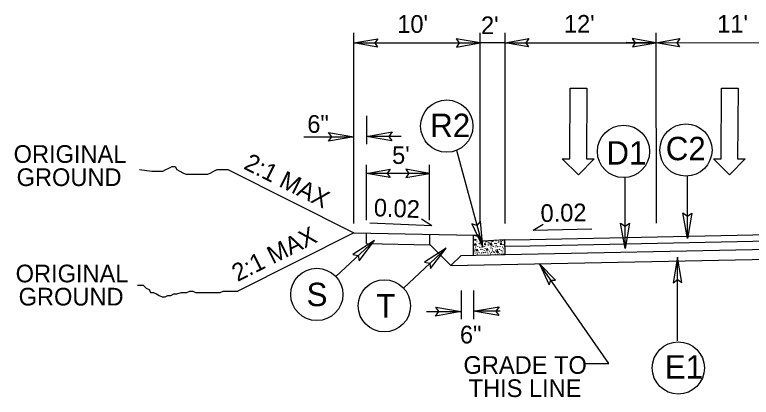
# Model space of a CAD drawing. Extents: x 1640342 to 1730599, y 538663 to 843747.
# Drawn here: x 1730457.3 to 1730515.7, y 539239.2 to 539269.5 of the extents above; entities that cross this region are included whole.
import ezdxf

# ---------------------------------------------------------------- set-up
doc = ezdxf.new("R2010")
doc.units = 0
for name, color, linetype in [('Default', 7, 'Continuous'), ('Prop Terminator CELL', 7, 'Continuous'), ('Typical Curb CELL', 7, 'Continuous'), ('Typical Hinge Slope Arterial CELL', 7, 'Continuous'), ('Typical Hinge Slope Interstate CELL', 7, 'Continuous'), ('Typical ID Circle CELL', 7, 'Continuous'), ('Typical Pavement Slope CELL', 7, 'Continuous'), ('Typical Pavement Slope Information CELL', 7, 'Continuous'), ('Typical Shoulder Slope CELL', 7, 'Continuous'), ('Typical Terminator CELL', 7, 'Continuous'), ('Typical Text General CELL', 7, 'Continuous'), ('Typical Text ID Circle CELL', 7, 'Continuous')]:
    doc.layers.add(name, color=color, linetype=linetype)

msp = doc.modelspace()

# ---------------------------------------------------------------- linework, layer by layer
at = {"layer": 'Default'}
for p, q in [((1730484.213, 539252.971), (1730484.213, 539268.061)), ((1730494.213, 539252.971), (1730494.213, 539268.061)), ((1730496.206, 539252.971), (1730496.191, 539268.061)), ((1730508.162, 539268.061), (1730508.177, 539252.983)), ((1730484.213, 539267.272), (1730494.214, 539267.272)), ((1730496.192, 539267.285), (1730494.214, 539267.272)), ((1730508.163, 539267.285), (1730519.163, 539267.296)), ((1730501.334, 539258.093), (1730501.364, 539263.689)), ((1730501.364, 539263.689), (1730502.683, 539263.682)), ((1730502.683, 539263.682), (1730502.653, 539258.086)), ((1730513.32, 539258.093), (1730513.35, 539263.689)), ((1730513.35, 539263.689), (1730514.669, 539263.682)), ((1730514.669, 539263.682), (1730514.639, 539258.086)), ((1730485.213, 539261.506), (1730485.213, 539259.246)), ((1730480.244, 539259.842), (1730484.213, 539259.842)), ((1730487.963, 539259.865), (1730485.213, 539259.865)), ((1730502.007, 539256.83), (1730500.735, 539258.096)), ((1730500.735, 539258.096), (1730501.334, 539258.093)), ((1730503.253, 539258.083), (1730502.007, 539256.83)), ((1730502.653, 539258.086), (1730503.253, 539258.083)), ((1730513.993, 539256.83), (1730512.72, 539258.096)), ((1730512.72, 539258.096), (1730513.32, 539258.093)), ((1730515.238, 539258.083), (1730513.993, 539256.83)), ((1730514.639, 539258.086), (1730515.238, 539258.083)), ((1730485.213, 539253.225), (1730485.213, 539257.627)), ((1730490.213, 539253.225), (1730490.213, 539257.627)), ((1730490.213, 539256.931), (1730485.213, 539256.931)), ((1730492.705, 539247.651), (1730492.705, 539245.391)), ((1730493.705, 539247.651), (1730493.705, 539245.391)), ((1730489.975, 539245.986), (1730492.705, 539245.986)), ((1730495.805, 539246.01), (1730493.705, 539246.01))]:
    msp.add_line(p, q, dxfattribs=at)
for points in [[(1730486.087, 539266.949), (1730484.213, 539267.272), (1730486.098, 539267.605), (1730485.858, 539267.272)], [(1730492.34, 539266.949), (1730494.214, 539267.272), (1730492.329, 539267.605), (1730492.569, 539267.272)], [(1730498.066, 539266.962), (1730496.192, 539267.285), (1730498.076, 539267.618), (1730497.837, 539267.285)], [(1730506.289, 539266.962), (1730508.163, 539267.285), (1730506.278, 539267.618), (1730506.518, 539267.285)], [(1730510.037, 539266.962), (1730508.163, 539267.285), (1730510.047, 539267.618), (1730509.808, 539267.285)], [(1730487.087, 539256.608), (1730485.213, 539256.931), (1730487.097, 539257.264), (1730486.858, 539256.931)], [(1730488.339, 539256.608), (1730490.213, 539256.931), (1730488.328, 539257.264), (1730488.568, 539256.931)]]:
    msp.add_lwpolyline(points, close=True, dxfattribs=at)
msp.add_lwpolyline([(1730496.192, 539267.285), (1730508.163, 539267.285), (1730505.791, 539267.295)], dxfattribs=at)
at = {"layer": 'Prop Terminator CELL'}
msp.add_lwpolyline([(1730500.193, 539248.467), (1730498.915, 539249.771), (1730499.68, 539248.1), (1730499.813, 539248.472)], close=True, dxfattribs=at)
at = {"layer": 'Typical Curb CELL'}
for p, q in [((1730493.681, 539252.047), (1730493.941, 539252.051)), ((1730493.705, 539250.453), (1730493.681, 539252.047)), ((1730493.723, 539251.669), (1730493.876, 539251.716)), ((1730493.861, 539251.626), (1730493.723, 539251.669)), ((1730493.876, 539251.716), (1730493.861, 539251.626)), ((1730494.184, 539251.804), (1730494.184, 539251.815)), ((1730496.185, 539251.669), (1730494.437, 539251.569)), ((1730496.202, 539250.503), (1730496.185, 539251.669)), ((1730493.854, 539251.353), (1730493.752, 539251.276)), ((1730493.752, 539251.276), (1730493.918, 539251.239)), ((1730493.918, 539251.239), (1730493.854, 539251.353)), ((1730494.594, 539251.42), (1730494.561, 539251.307)), ((1730494.561, 539251.307), (1730494.681, 539251.302)), ((1730494.681, 539251.302), (1730494.594, 539251.42)), ((1730495.101, 539251.372), (1730495, 539251.296)), ((1730495, 539251.296), (1730495.166, 539251.259)), ((1730495.166, 539251.259), (1730495.101, 539251.372)), ((1730495.841, 539251.44), (1730495.809, 539251.326)), ((1730495.809, 539251.326), (1730495.93, 539251.321)), ((1730495.93, 539251.321), (1730495.841, 539251.44)), ((1730493.987, 539250.904), (1730493.885, 539250.827)), ((1730493.885, 539250.827), (1730494.051, 539250.79)), ((1730494.051, 539250.79), (1730493.987, 539250.904)), ((1730494.792, 539250.96), (1730494.69, 539250.883)), ((1730494.69, 539250.883), (1730494.856, 539250.846)), ((1730494.856, 539250.846), (1730494.792, 539250.96)), ((1730495.598, 539250.791), (1730495.496, 539250.715)), ((1730495.496, 539250.715), (1730495.662, 539250.678)), ((1730495.662, 539250.678), (1730495.598, 539250.791))]:
    msp.add_line(p, q, dxfattribs=at)
for centre in [(1730493.696, 539251.937), (1730493.75, 539251.755), (1730493.912, 539251.974), (1730495.474, 539251.588), (1730495.845, 539251.622), (1730495.987, 539251.607), (1730493.84, 539251.096), (1730493.851, 539251.484), (1730493.97, 539251.536), (1730494.01, 539251.138), (1730494.149, 539251.374), (1730494.188, 539251.078), (1730494.226, 539251.569), (1730494.244, 539251.518), (1730494.244, 539251.193), (1730494.275, 539251.348), (1730494.359, 539251.109), (1730494.422, 539251.436), (1730494.449, 539251.538), (1730494.564, 539251.135), (1730494.615, 539250.991), (1730494.644, 539251.502), (1730494.725, 539251.069), (1730494.74, 539251.557), (1730494.772, 539251.304), (1730494.85, 539251.465), (1730494.869, 539251.26), (1730494.905, 539251.5), (1730494.924, 539251.403), (1730494.934, 539251.095), (1730495.088, 539251.115), (1730495.099, 539251.503), (1730495.218, 539251.555), (1730495.258, 539251.157), (1730495.397, 539251.393), (1730495.436, 539251.097), (1730495.492, 539251.538), (1730495.492, 539251.212), (1730495.523, 539251.367), (1730495.607, 539251.129), (1730495.67, 539251.455), (1730495.697, 539251.557), (1730495.812, 539251.155), (1730495.892, 539251.521), (1730495.973, 539251.089), (1730496.02, 539251.323), (1730496.083, 539250.988), (1730496.098, 539251.484), (1730496.117, 539251.279), (1730496.153, 539251.519), (1730496.172, 539251.423), (1730496.182, 539251.115), (1730493.754, 539250.791), (1730493.809, 539250.935), (1730493.82, 539250.627), (1730493.973, 539250.647), (1730494.02, 539250.535), (1730494.144, 539250.689), (1730494.19, 539250.566), (1730494.283, 539250.925), (1730494.321, 539250.629), (1730494.377, 539250.744), (1730494.409, 539250.898), (1730494.492, 539250.66), (1730494.56, 539250.848), (1730494.625, 539250.683), (1730494.675, 539250.563), (1730494.779, 539250.703), (1730494.846, 539250.594), (1730494.949, 539250.745), (1730495.059, 539250.563), (1730495.088, 539250.981), (1730495.127, 539250.685), (1730495.182, 539250.8), (1730495.214, 539250.955), (1730495.23, 539250.594), (1730495.298, 539250.716), (1730495.365, 539250.679), (1730495.42, 539250.823), (1730495.431, 539250.515), (1730495.575, 539250.891), (1730495.584, 539250.534), (1730495.745, 539250.922), (1730495.755, 539250.577), (1730495.894, 539250.813), (1730495.912, 539250.956), (1730495.933, 539250.517), (1730495.988, 539250.632), (1730496.02, 539250.786), (1730496.103, 539250.548)]:
    msp.add_circle(centre, 0.00801, dxfattribs=at)
for centre, start, end in [((1730493.945, 539251.811), 0.8814, 90.8814), ((1730494.423, 539251.808), 180.8814, 273.26586)]:
    msp.add_arc(centre, 0.239, start, end, dxfattribs=at)
at = {"layer": 'Typical Hinge Slope Arterial CELL'}
for p, q in [((1730474.22, 539257.232), (1730484.213, 539252.236)), ((1730484.213, 539252.236), (1730474.996, 539247.613))]:
    msp.add_line(p, q, dxfattribs=at)
msp.add_lwpolyline([(1730467.203, 539257.232), (1730468.187, 539257.11), (1730468.434, 539257.11), (1730468.803, 539257.11), (1730469.05, 539257.11), (1730469.296, 539257.232), (1730469.542, 539257.356), (1730469.788, 539257.479), (1730470.034, 539257.479), (1730470.158, 539257.232), (1730470.404, 539257.11), (1730470.65, 539256.986), (1730470.896, 539256.863), (1730471.143, 539256.863), (1730471.389, 539256.863), (1730471.635, 539256.863), (1730471.881, 539256.863), (1730472.127, 539256.863), (1730472.374, 539256.863), (1730472.62, 539256.863), (1730472.866, 539256.986), (1730473.112, 539257.11), (1730473.358, 539257.232), (1730473.728, 539257.232), (1730473.974, 539257.232), (1730474.22, 539257.232)], dxfattribs=at)
at = {"layer": 'Typical Hinge Slope Interstate CELL'}
msp.add_lwpolyline([(1730467.048, 539248.074), (1730467.278, 539248.074), (1730467.508, 539248.074), (1730467.739, 539247.843), (1730467.969, 539247.728), (1730468.085, 539247.497), (1730468.315, 539247.497), (1730468.545, 539247.383), (1730468.776, 539247.267), (1730469.006, 539247.151), (1730469.236, 539247.151), (1730469.467, 539247.267), (1730469.697, 539247.267), (1730469.928, 539247.383), (1730470.158, 539247.383), (1730470.504, 539247.497), (1730470.734, 539247.497), (1730470.965, 539247.497), (1730471.195, 539247.613), (1730471.425, 539247.613), (1730471.656, 539247.497), (1730471.886, 539247.497), (1730472.116, 539247.497), (1730472.347, 539247.497), (1730472.577, 539247.497), (1730472.923, 539247.497), (1730473.268, 539247.497), (1730473.614, 539247.497), (1730473.844, 539247.613), (1730474.189, 539247.613), (1730474.535, 539247.613), (1730474.996, 539247.613)], dxfattribs=at)
at = {"layer": 'Typical ID Circle CELL'}
for p, q in [((1730492.357, 539258.766), (1730494.428, 539251.099)), ((1730505.715, 539250.985), (1730505.715, 539256.611)), ((1730510.652, 539251.78), (1730510.652, 539256.722)), ((1730482.783, 539248.759), (1730485.847, 539251.621)), ((1730488.139, 539247.855), (1730491.523, 539251.016)), ((1730509.878, 539243.672), (1730509.878, 539250.294))]:
    msp.add_line(p, q, dxfattribs=at)
for centre in [(1730491.574, 539260.683), (1730505.589, 539258.678), (1730510.537, 539258.785), (1730481.269, 539247.346), (1730486.625, 539246.442), (1730509.934, 539241.519)]:
    msp.add_circle(centre, 2.071, dxfattribs=at)
at = {"layer": 'Typical Pavement Slope CELL'}
for p, q in [((1730498.185, 539251.709), (1730526.163, 539252.268)), ((1730496.185, 539251.669), (1730498.185, 539251.709)), ((1730498.195, 539251.209), (1730526.163, 539251.768)), ((1730490.253, 539251.282), (1730491.903, 539249.631)), ((1730496.195, 539251.169), (1730498.195, 539251.209)), ((1730496.202, 539250.503), (1730526.166, 539251.102)), ((1730492.705, 539250.433), (1730491.903, 539249.631)), ((1730492.705, 539250.433), (1730496.202, 539250.503)), ((1730491.903, 539249.631), (1730526.163, 539250.316))]:
    msp.add_line(p, q, dxfattribs=at)
at = {"layer": 'Typical Pavement Slope Information CELL'}
for p, q in [((1730490.377, 539252.784), (1730485.479, 539252.981)), ((1730490.377, 539252.784), (1730489.564, 539253.298)), ((1730498.424, 539252.446), (1730499.206, 539252.919)), ((1730498.424, 539252.446), (1730503.083, 539252.539))]:
    msp.add_line(p, q, dxfattribs=at)
at = {"layer": 'Typical Shoulder Slope CELL'}
for p, q in [((1730484.213, 539252.236), (1730493.681, 539252.047)), ((1730485.213, 539251.382), (1730485.213, 539252.217)), ((1730490.213, 539252.117), (1730490.213, 539251.282)), ((1730485.213, 539251.382), (1730490.213, 539251.282))]:
    msp.add_line(p, q, dxfattribs=at)
at = {"layer": 'Typical Terminator CELL'}
for p, q in [((1730504.411, 539241.868), (1730498.915, 539249.771)), ((1730502.501, 539241.868), (1730504.411, 539241.868))]:
    msp.add_line(p, q, dxfattribs=at)
for points in [[(1730482.205, 539260.187), (1730484.213, 539259.842), (1730482.194, 539259.485), (1730482.451, 539259.842)], [(1730487.221, 539259.52), (1730485.213, 539259.865), (1730487.232, 539260.222), (1730486.975, 539259.865)], [(1730510.998, 539253.788), (1730510.652, 539251.78), (1730510.295, 539253.799), (1730510.652, 539253.543)], [(1730493.57, 539252.947), (1730494.428, 539251.099), (1730494.246, 539253.141), (1730493.968, 539252.8)], [(1730506.06, 539252.992), (1730505.715, 539250.985), (1730505.358, 539253.004), (1730505.715, 539252.747)], [(1730484.616, 539249.998), (1730485.847, 539251.621), (1730484.128, 539250.504), (1730484.559, 539250.418)], [(1730490.291, 539249.393), (1730491.523, 539251.016), (1730489.804, 539249.899), (1730490.235, 539249.813)], [(1730510.224, 539248.286), (1730509.878, 539250.294), (1730509.521, 539248.275), (1730509.878, 539248.532)], [(1730490.698, 539246.332), (1730492.705, 539245.986), (1730490.686, 539245.63), (1730490.943, 539245.986)], [(1730495.713, 539245.665), (1730493.705, 539246.01), (1730495.724, 539246.367), (1730495.468, 539246.01)]]:
    msp.add_lwpolyline(points, close=True, dxfattribs=at)

# ---------------------------------------------------------------- texts
at = {"layer": 'Default'}
for s, p in [("10'", (1730487.646, 539268.072)), ('6"', (1730480.514, 539260.153)), ('ORIGINAL', (1730457.227, 539257.771)), ('GROUND', (1730457.463, 539255.935)), ('ORIGINAL', (1730457.388, 539248.305)), ('GROUND', (1730457.623, 539246.47)), ('6"', (1730492.617, 539243.465))]:
    msp.add_text(s, height=1.4, dxfattribs=at).set_placement(p)
msp.add_text("5'", height=1.4, rotation=360, dxfattribs=at).set_placement((1730487.237, 539257.686))
at = {"layer": 'Typical Hinge Slope Interstate CELL'}
for rotation, p in [(333.43542, (1730475.389, 539257.335)), (26.56458, (1730474.98, 539248.324))]:
    msp.add_text('2:1 MAX', height=1.4, rotation=rotation, dxfattribs=at).set_placement(p)
at = {"layer": 'Typical Pavement Slope Information CELL'}
for s, p in [("2'", (1730494.287, 539267.968)), ("12'", (1730500.862, 539268.085)), ("11'", (1730513.016, 539268.091))]:
    msp.add_text(s, height=1.4, dxfattribs=at).set_placement(p)
for rotation, p in [(357.69972, (1730485.768, 539253.543)), (1.14574, (1730499.022, 539253.08))]:
    msp.add_text('0.02', height=1.4, rotation=rotation, dxfattribs=at).set_placement(p)
at = {"layer": 'Typical Text General CELL'}
for s, p in [('GRADE TO', (1730492.899, 539241.055)), ('THIS LINE', (1730493.306, 539239.219))]:
    msp.add_text(s, height=1.4, dxfattribs=at).set_placement(p)
at = {"layer": 'Typical Text ID Circle CELL'}
for s, height, p in [('R2', 1.8535, (1730490.262, 539259.814)), ('C2', 1.8535, (1730508.939, 539257.98)), ('D1', 1.8535, (1730504.233, 539257.635)), ('S', 1.854, (1730480.458, 539246.419)), ('T', 1.854, (1730485.982, 539245.515)), ('E1', 1.8535, (1730508.866, 539240.675))]:
    msp.add_text(s, height=height, dxfattribs=at).set_placement(p)

doc.saveas('drawing.dxf')
